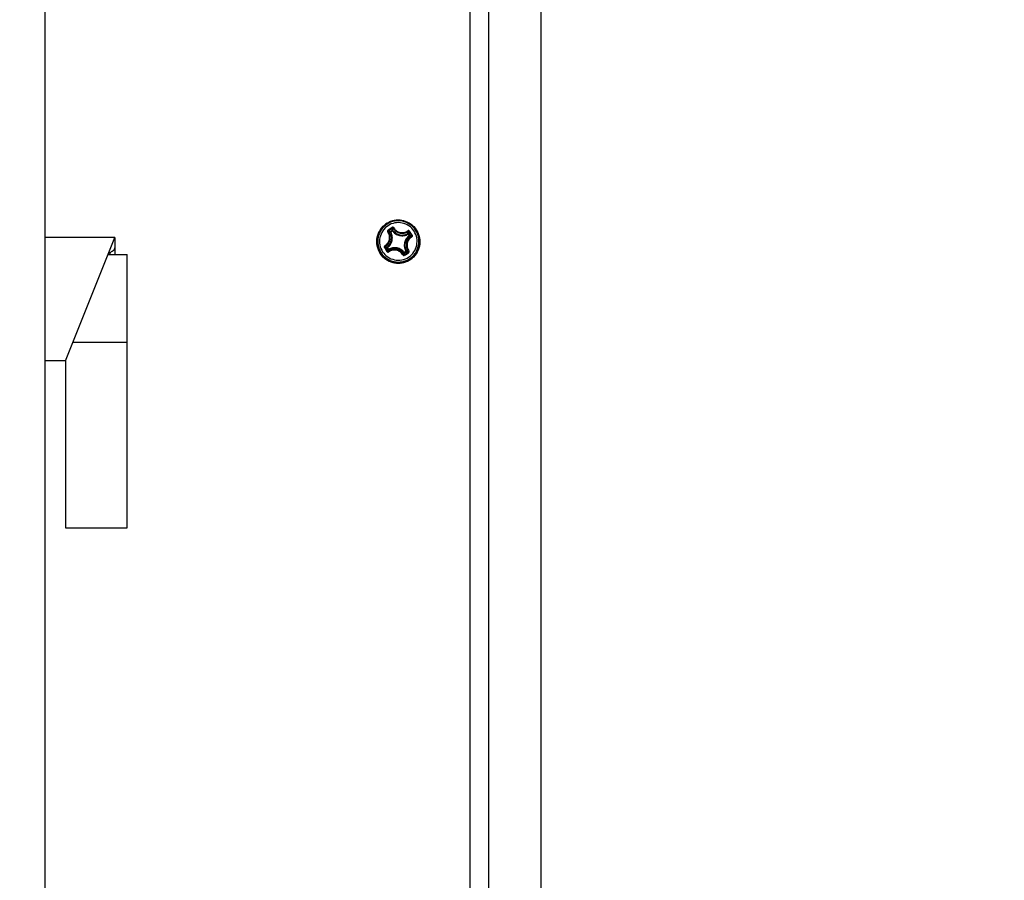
# Model space of a CAD drawing. Header units: millimetres. Extents: x 0 to 420, y 0 to 297.
# Tile 299 of 514: x 268 to 284, y 205 to 219. Entities that reach past the tile are written whole.
import ezdxf

# ---------------------------------------------------------------- set-up
doc = ezdxf.new("R2010")
doc.units = ezdxf.units.MM
doc.header["$LTSCALE"] = 23.1
doc.layers.get('0').update_dxf_attribs({"linetype": 'CONTINUOUS'})
doc.layers.add('DIM_PILOTEES', color=7, linetype='CONTINUOUS')
doc.styles.get("Standard").update_dxf_attribs({"font": 'txt', "width": 0.7})
doc.dimstyles.new('DIMSTYLE_1', dxfattribs={"dimtxt": 2.5, "dimasz": 3.5, "dimexe": 2, "dimexo": 0, "dimtad": 1, "dimdec": 0, "dimlfac": 10, "dimdsep": 46, "dimtxsty": 'Standard', "dimblk": '_FILLED', "dimblk1": '_FILLED', "dimblk2": '_FILLED', "dimcen": 0.09, "dimazin": 2, "dimtp": 1.2, "dimtm": 1.2, "dimtfac": 1, "dimtdec": 0, "dimtofl": 0, "dimtmove": 0, "dimatfit": 3, "dimldrblk": '_FILLED', "dimfxl": 0, "dimtolj": 1, "dimarcsym": 0})
doc.dimstyles.new('DIMSTYLE_3', dxfattribs={"dimtxt": 2.5, "dimasz": 3.5, "dimexe": 2, "dimexo": 0, "dimtad": 1, "dimdec": 0, "dimlfac": 10, "dimdsep": 46, "dimtxsty": 'Standard', "dimblk": '_FILLED', "dimblk1": '_FILLED', "dimblk2": '_FILLED', "dimcen": 0.09, "dimazin": 2, "dimtp": 0.3, "dimtm": 0.3, "dimtfac": 1, "dimtdec": 0, "dimtofl": 0, "dimtmove": 0, "dimatfit": 3, "dimldrblk": '_FILLED', "dimfxl": 0, "dimtolj": 1, "dimarcsym": 0})
doc.dimstyles.new('DIMSTYLE_4', dxfattribs={"dimtxt": 2.5, "dimasz": 3.5, "dimexe": 2, "dimexo": 0, "dimtad": 1, "dimdec": 0, "dimlfac": 10, "dimdsep": 46, "dimtxsty": 'Standard', "dimblk": '_FILLED', "dimblk1": '_FILLED', "dimblk2": '_FILLED', "dimcen": 0.09, "dimazin": 2, "dimtp": 0.8, "dimtm": 0.8, "dimtfac": 1, "dimtdec": 0, "dimtofl": 0, "dimtmove": 0, "dimatfit": 3, "dimldrblk": '_FILLED', "dimfxl": 0, "dimtolj": 1, "dimarcsym": 0})

# ---------------------------------------------------------------- blocks, each defined once
blk = doc.blocks.new('_FILLED')
at = {"color": 0, "linetype": 'ByBlock'}
blk.add_solid([(0, 0), (-1, 0.1429), (-1, -0.1429)], dxfattribs=at)
blk = doc.blocks.new('*D1')
at = {"layer": 'DIM_PILOTEES', "color": 2, "linetype": 'Continuous'}
for p, q in [((273.915, 254.209), (213.22, 254.209)), ((215.22, 254.209), (215.22, 191.828)), ((215.22, 129.447), (215.22, 191.828)), ((273.941, 129.447), (213.22, 129.447))]:
    blk.add_line(p, q, dxfattribs=at)
at = {"layer": 'DIM_PILOTEES', "color": 2, "linetype": 'Continuous', "xscale": 3.5, "yscale": 3.5, "zscale": 3.5}
for p, rotation in [((215.22, 254.209), 90), ((215.22, 129.447), 270)]:
    blk.add_blockref('_FILLED', p, dxfattribs=dict(at, rotation=rotation))
at = {"layer": 'DIM_PILOTEES', "color": 2, "linetype": 'Continuous', "insert": (212.095, 191.664), "char_height": 2.5, "width": 10.98214, "attachment_point": 2, "rotation": 90, "line_spacing_factor": 0.9}
blk.add_mtext('{\\ftxt;\\W0.0001;\\H0.0001;\\~}{\\ftxt;\\W2.9285714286;\\H2.5; }{\\ftxt;\\W0.0001;\\H0.0001;\\~}', dxfattribs=at)
blk = doc.blocks.new('*D3')
at = {"layer": 'DIM_PILOTEES', "color": 2, "linetype": 'Continuous'}
for p, q in [((268.247, 226.496), (268.247, 267.862)), ((276.271, 203.143), (276.271, 267.862)), ((268.247, 265.862), (257.526, 265.862)), ((257.526, 265.862), (272.259, 265.862)), ((283.771, 265.862), (272.259, 265.862)), ((276.271, 265.862), (283.771, 265.862))]:
    blk.add_line(p, q, dxfattribs=at)
at = {"layer": 'DIM_PILOTEES', "color": 2, "linetype": 'Continuous', "xscale": 3.5, "yscale": 3.5, "zscale": 3.5}
blk.add_blockref('_FILLED', (268.247, 265.862), dxfattribs=at)
at = {"layer": 'DIM_PILOTEES', "color": 2, "linetype": 'Continuous', "xscale": 3.5, "yscale": 3.5, "zscale": 3.5, "rotation": 180}
blk.add_blockref('_FILLED', (276.271, 265.862), dxfattribs=at)
at = {"layer": 'DIM_PILOTEES', "color": 2, "linetype": 'Continuous', "insert": (261.455, 268.987), "char_height": 2.5, "width": 5.89286, "attachment_point": 3, "line_spacing_factor": 0.9}
blk.add_mtext('{\\ftxt;\\W0.0001;\\H0.0001;\\~}{\\ftxt;\\W1.5714285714;\\H2.5; }{\\ftxt;\\W0.0001;\\H0.0001;\\~}', dxfattribs=at)
blk = doc.blocks.new('*D9')
at = {"layer": 'DIM_PILOTEES', "color": 2, "linetype": 'Continuous'}
for p, q in [((226.388, 206.153), (226.388, 279.964)), ((276.221, 241.558), (276.221, 279.964)), ((226.388, 277.964), (251.305, 277.964)), ((276.221, 277.964), (251.305, 277.964))]:
    blk.add_line(p, q, dxfattribs=at)
at = {"layer": 'DIM_PILOTEES', "color": 2, "linetype": 'Continuous', "xscale": 3.5, "yscale": 3.5, "zscale": 3.5, "rotation": 180}
blk.add_blockref('_FILLED', (226.388, 277.964), dxfattribs=at)
at = {"layer": 'DIM_PILOTEES', "color": 2, "linetype": 'Continuous', "xscale": 3.5, "yscale": 3.5, "zscale": 3.5}
blk.add_blockref('_FILLED', (276.221, 277.964), dxfattribs=at)
at = {"layer": 'DIM_PILOTEES', "color": 2, "linetype": 'Continuous', "insert": (253.158, 281.089), "char_height": 2.5, "width": 8.83929, "attachment_point": 2, "line_spacing_factor": 0.9}
blk.add_mtext('{\\ftxt;\\W0.0001;\\H0.0001;\\~}{\\ftxt;\\W2.3571428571;\\H2.5; }{\\ftxt;\\W0.0001;\\H0.0001;\\~}', dxfattribs=at)

msp = doc.modelspace()

# ---------------------------------------------------------------- linework, layer by layer
at = {"color": 7, "linetype": 'Continuous'}
for p, q in [((275.1211, 254.072), (275.1211, 175.172)), ((275.4211, 254.072), (275.4211, 175.172)), ((268.2466, 170.0878), (268.2466, 226.4958)), ((273.7949, 215.7405), (273.8017, 215.7304)), ((273.8375, 215.7109), (273.8289, 215.7061)), ((273.832, 215.7194), (273.8591, 215.7372)), ((273.8375, 215.7109), (273.832, 215.7194)), ((273.8375, 215.7109), (273.8646, 215.7286)), ((273.8646, 215.7286), (273.8591, 215.7372)), ((274.1204, 215.6752), (274.1153, 215.684)), ((274.1204, 215.6752), (274.1381, 215.6481)), ((274.1287, 215.6808), (274.1464, 215.6537)), ((269.3706, 215.622), (268.2466, 215.622)), ((268.5706, 213.622), (269.3706, 215.622)), ((269.3701, 215.6183), (269.3706, 215.6174)), ((269.3706, 215.6174), (269.3706, 215.347)), ((274.1381, 215.6481), (274.1439, 215.6402)), ((274.1868, 215.6586), (274.1766, 215.6521)), ((269.2606, 215.347), (269.5706, 215.347)), ((269.2956, 215.3715), (269.2885, 215.372)), ((269.2956, 215.3644), (269.2956, 215.3715)), ((269.2956, 215.347), (269.2956, 215.3644)), ((269.3706, 215.4555), (269.3544, 215.415)), ((269.5706, 210.922), (269.5706, 215.347)), ((273.7812, 215.4533), (273.7757, 215.4499)), ((273.7934, 215.4228), (273.7757, 215.4499)), ((273.784, 215.4552), (273.7782, 215.4634)), ((273.8017, 215.4281), (273.784, 215.4552)), ((273.7989, 215.4262), (273.7934, 215.4228)), ((273.8017, 215.4281), (273.8068, 215.4197)), ((274.0575, 215.3746), (274.0495, 215.369)), ((274.0628, 215.3312), (274.0565, 215.3412)), ((274.0846, 215.3923), (274.0575, 215.3746)), ((274.0594, 215.3717), (274.063, 215.3665)), ((274.0901, 215.3842), (274.063, 215.3665)), ((274.0866, 215.3894), (274.0901, 215.3842)), ((268.6918, 213.9251), (269.5706, 213.9251)), ((268.5706, 213.622), (268.2466, 213.622)), ((268.5706, 213.622), (268.5706, 210.922)), ((268.5706, 210.922), (269.5706, 210.922))]:
    msp.add_line(p, q, dxfattribs=at)
for centre, radius, start, end in [((279.0883, 207.7163), 9.6129, 122.95299, 123.41174), ((279.0516, 207.7733), 9.5329, 122.95665, 123.4154), ((273.4258, 215.8218), 0.7169, 348.66154, 351.51087), ((265.7288, 210.1695), 10.071, 33.20037, 33.4174), ((265.6685, 210.1305), 10.1549, 33.19952, 33.41652), ((265.7128, 210.1591), 10.0901, 32.98362, 33.20037), ((265.6525, 210.1197), 10.1742, 32.98442, 33.20114), ((273.9608, 215.5516), 0.3484, 33.20486, 39.88349), ((273.9608, 215.5517), 0.3484, 26.35334, 33.19593), ((269.5784, 215.0625), 0.4177, 119.84055, 122.4407), ((273.9616, 215.5523), 0.3488, 202.12356, 213.18774), ((273.9616, 215.5525), 0.3489, 213.21419, 224.50143), ((284.6315, 222.5399), 12.9969, 213.03165, 213.2012), ((273.9991, 216.0895), 0.6774, 248.0113, 250.73926), ((284.5516, 222.4871), 12.8893, 213.03086, 213.20043), ((273.9968, 216.0365), 0.6133, 246.12187, 249.1186), ((284.6524, 222.5531), 13.0216, 213.19959, 213.36892), ((284.5721, 222.5006), 12.9138, 213.20043, 213.36979), ((273.5243, 215.8521), 0.4743, 302.78704, 303.19239), ((273.5428, 215.8238), 0.4729, 302.77792, 303.19285), ((273.7064, 215.4565), 0.354, 341.51684, 345.68637), ((266.4603, 227.0255), 13.9365, 303.02881, 303.3426), ((273.6838, 215.4504), 0.3884, 343.67477, 347.53059), ((274.6589, 215.7681), 0.7186, 213.19543, 213.47154), ((266.4021, 227.113), 14.0534, 303.03226, 303.34605), ((274.6857, 215.7856), 0.7182, 213.19537, 213.47268), ((274.1306, 215.988), 0.6051, 266.16065, 269.02869), ((274.1132, 215.9441), 0.5469, 267.90288, 271.05565)]:
    msp.add_arc(centre, radius, start, end, dxfattribs=at)
for points, knots in [([(273.6697, 215.3613), (273.6449, 215.3992), (273.6099, 215.4857), (273.6114, 215.6249), (273.666, 215.7532), (273.7655, 215.8507), (273.8948, 215.9028), (274.0342, 215.9014), (274.1623, 215.847), (274.2276, 215.7803), (274.2524, 215.7424)], [0, 0, 0, 0, 0.1249887, 0.2499734, 0.3749627, 0.499963, 0.6249742, 0.7499896, 0.8750005, 1, 1, 1, 1]), ([(274.2282, 215.775), (274.202, 215.8064), (274.1379, 215.8602), (274.0201, 215.9023), (273.895, 215.9011), (273.778, 215.8565), (273.6838, 215.7742), (273.6239, 215.6643), (273.6058, 215.5407), (273.6232, 215.4588), (273.6385, 215.4209)], [0, 0, 0, 0, 0.125003, 0.2500156, 0.3750322, 0.5000444, 0.625046, 0.7500358, 0.8750184, 1, 1, 1, 1]), ([(274.2404, 215.7384), (274.2166, 215.7747), (274.154, 215.8387), (274.0312, 215.8908), (273.8975, 215.8922), (273.7736, 215.8423), (273.6782, 215.7487), (273.6259, 215.6258), (273.6245, 215.4923), (273.658, 215.4094), (273.6818, 215.3731)], [0, 0, 0, 0, 0.1249601, 0.2499795, 0.3750125, 0.5000402, 0.6250561, 0.7500597, 0.8750506, 1, 1, 1, 1]), ([(274.2155, 215.723), (274.1938, 215.7561), (274.1368, 215.8143), (274.0249, 215.8618), (273.9032, 215.8631), (273.7903, 215.8176), (273.7034, 215.7324), (273.6557, 215.6204), (273.6544, 215.4988), (273.685, 215.4233), (273.7066, 215.3902)], [0, 0, 0, 0, 0.1249601, 0.2499795, 0.3750125, 0.5000402, 0.6250561, 0.7500597, 0.8750506, 1, 1, 1, 1]), ([(274.2524, 215.7424), (274.2772, 215.7045), (274.3122, 215.618), (274.3107, 215.4788), (274.2561, 215.3506), (274.1566, 215.253), (274.0273, 215.2009), (273.8879, 215.2023), (273.7598, 215.2567), (273.6945, 215.3234), (273.6697, 215.3613)], [0, 0, 0, 0, 0.1249887, 0.2499734, 0.3749627, 0.499963, 0.6249742, 0.7499896, 0.8750005, 1, 1, 1, 1]), ([(273.6818, 215.3731), (273.7055, 215.3368), (273.7681, 215.2729), (273.8909, 215.2207), (274.0246, 215.2193), (274.1485, 215.2693), (274.2439, 215.3628), (274.2962, 215.4858), (274.2976, 215.6192), (274.2641, 215.7021), (274.2404, 215.7384)], [0, 0, 0, 0, 0.1249601, 0.2499795, 0.3750125, 0.5000402, 0.6250561, 0.7500597, 0.8750506, 1, 1, 1, 1]), ([(273.7066, 215.3902), (273.7283, 215.3571), (273.7853, 215.2989), (273.8972, 215.2513), (274.0189, 215.2501), (274.1318, 215.2956), (274.2188, 215.3808), (274.2664, 215.4928), (274.2677, 215.6144), (274.2371, 215.6899), (274.2155, 215.723)], [0, 0, 0, 0, 0.1249601, 0.2499795, 0.3750125, 0.5000402, 0.6250561, 0.7500597, 0.8750506, 1, 1, 1, 1]), ([(273.7128, 215.308), (273.7414, 215.2789), (273.8094, 215.2305), (273.9298, 215.198), (274.0542, 215.209), (274.167, 215.2624), (274.2545, 215.3514), (274.3057, 215.4653), (274.3145, 215.5897), (274.2911, 215.6698), (274.273, 215.7063)], [0, 0, 0, 0, 0.1250035, 0.250018, 0.3750346, 0.5000451, 0.6250443, 0.7500323, 0.8750146, 1, 1, 1, 1]), ([(273.7419, 215.484), (273.7606, 215.4949), (273.794, 215.525), (273.8212, 215.5865), (273.821, 215.6536), (273.8023, 215.6944), (273.7895, 215.7117)], [0, 0, 0, 0, 0.2495152, 0.5010243, 0.7519142, 1, 1, 1, 1]), ([(273.7485, 215.4757), (273.7683, 215.4872), (273.8037, 215.519), (273.8324, 215.5839), (273.8321, 215.6548), (273.8124, 215.6979), (273.7988, 215.7162)], [0, 0, 0, 0, 0.2496158, 0.5009623, 0.751728, 1, 1, 1, 1]), ([(273.7782, 215.4634), (273.7964, 215.4766), (273.8284, 215.5102), (273.8546, 215.5741), (273.8562, 215.6432), (273.8403, 215.6867), (273.8289, 215.7061)], [0, 0, 0, 0, 0.2500191, 0.5000175, 0.7500059, 1, 1, 1, 1]), ([(273.784, 215.4552), (273.8032, 215.4691), (273.8369, 215.5044), (273.8646, 215.5718), (273.8662, 215.6446), (273.8495, 215.6905), (273.8375, 215.7109)], [0, 0, 0, 0, 0.2500198, 0.5000174, 0.750005, 1, 1, 1, 1]), ([(273.7949, 215.7405), (273.7904, 215.7375), (273.7836, 215.7277), (273.7863, 215.7159), (273.7895, 215.7117)], [0, 0, 0, 0, 0.5040333, 1, 1, 1, 1]), ([(273.7895, 215.7117), (273.7905, 215.7124), (273.7924, 215.7137), (273.7951, 215.7153), (273.7971, 215.7161), (273.7984, 215.7164), (273.7988, 215.7162)], [0, 0, 0, 0, 0.3495504, 0.6556306, 0.8792736, 1, 1, 1, 1]), ([(273.8017, 215.7304), (273.7995, 215.729), (273.796, 215.7242), (273.7973, 215.7183), (273.7988, 215.7162)], [0, 0, 0, 0, 0.5072435, 1, 1, 1, 1]), ([(273.8289, 215.7061), (273.8264, 215.707), (273.8165, 215.7106), (273.8064, 215.714), (273.7988, 215.7162)], [0, 0, 0, 0, 0.246251, 1, 1, 1, 1]), ([(273.832, 215.7194), (273.8296, 215.7204), (273.8196, 215.7243), (273.8094, 215.7279), (273.8017, 215.7304)], [0, 0, 0, 0, 0.2456987, 1, 1, 1, 1]), ([(273.832, 215.7194), (273.83, 215.7181), (273.8268, 215.7136), (273.8277, 215.7082), (273.8289, 215.7061)], [0, 0, 0, 0, 0.5005761, 1, 1, 1, 1]), ([(273.8591, 215.7372), (273.8596, 215.7401), (273.8615, 215.7518), (273.8637, 215.7635), (273.8656, 215.7722)], [0, 0, 0, 0, 0.2454988, 1, 1, 1, 1]), ([(273.8726, 215.7347), (273.8712, 215.7367), (273.8666, 215.7396), (273.8612, 215.7385), (273.8591, 215.7372)], [0, 0, 0, 0, 0.499877, 1, 1, 1, 1]), ([(273.888, 215.7761), (273.8854, 215.7807), (273.8756, 215.7878), (273.8638, 215.7855), (273.8593, 215.7826)], [0, 0, 0, 0, 0.4961053, 1, 1, 1, 1]), ([(273.8593, 215.7826), (273.8601, 215.7815), (273.8615, 215.7792), (273.8635, 215.7762), (273.8648, 215.7739), (273.8655, 215.7727), (273.8656, 215.7722)], [0, 0, 0, 0, 0.3408345, 0.6545369, 0.8874789, 1, 1, 1, 1]), ([(273.8646, 215.7286), (273.8664, 215.73), (273.869, 215.732), (273.8718, 215.7339), (273.8726, 215.7347)], [0, 0, 0, 0, 0.6679231, 1, 1, 1, 1]), ([(273.8646, 215.7286), (273.8785, 215.7094), (273.9138, 215.6757), (273.9812, 215.6481), (274.0541, 215.6464), (274.0999, 215.6631), (274.1204, 215.6752)], [0, 0, 0, 0, 0.2499795, 0.4999825, 0.7499956, 1, 1, 1, 1]), ([(273.8799, 215.7693), (273.8786, 215.7715), (273.8737, 215.775), (273.8679, 215.7737), (273.8656, 215.7722)], [0, 0, 0, 0, 0.4925165, 1, 1, 1, 1]), ([(273.8726, 215.7347), (273.8732, 215.7375), (273.8753, 215.7491), (273.8778, 215.7606), (273.8799, 215.7693)], [0, 0, 0, 0, 0.2459692, 1, 1, 1, 1]), ([(273.8726, 215.7347), (273.8858, 215.7164), (273.9194, 215.6845), (273.9833, 215.6582), (274.0524, 215.6567), (274.0959, 215.6725), (274.1153, 215.684)], [0, 0, 0, 0, 0.2499787, 0.4999826, 0.7499965, 1, 1, 1, 1]), ([(273.888, 215.7761), (273.8869, 215.7755), (273.885, 215.7743), (273.8824, 215.7724), (273.8807, 215.7708), (273.8799, 215.7697), (273.8799, 215.7693)], [0, 0, 0, 0, 0.3440393, 0.6485285, 0.8745075, 1, 1, 1, 1]), ([(273.8799, 215.7693), (273.8913, 215.7495), (273.9231, 215.7143), (273.988, 215.6857), (274.0589, 215.6859), (274.1021, 215.7055), (274.1205, 215.719)], [0, 0, 0, 0, 0.2486038, 0.4997844, 0.7510951, 1, 1, 1, 1]), ([(273.888, 215.7761), (273.8988, 215.7575), (273.9289, 215.7242), (273.9903, 215.6971), (274.0574, 215.6973), (274.0983, 215.7158), (274.1158, 215.7285)], [0, 0, 0, 0, 0.248441, 0.4997717, 0.7512406, 1, 1, 1, 1]), ([(274.1153, 215.684), (274.1158, 215.6868), (274.1178, 215.6985), (274.1195, 215.7101), (274.1205, 215.719)], [0, 0, 0, 0, 0.2456828, 1, 1, 1, 1]), ([(274.1287, 215.6808), (274.1273, 215.6829), (274.1229, 215.686), (274.1175, 215.6852), (274.1153, 215.684)], [0, 0, 0, 0, 0.4998337, 1, 1, 1, 1]), ([(274.1447, 215.723), (274.1417, 215.7275), (274.1318, 215.7343), (274.12, 215.7316), (274.1158, 215.7285)], [0, 0, 0, 0, 0.5035914, 1, 1, 1, 1]), ([(274.1158, 215.7285), (274.1165, 215.7275), (274.1178, 215.7256), (274.1194, 215.7229), (274.1204, 215.7208), (274.1207, 215.7194), (274.1205, 215.719)], [0, 0, 0, 0, 0.3430773, 0.6475017, 0.8740918, 1, 1, 1, 1]), ([(274.1204, 215.6752), (274.1223, 215.6764), (274.125, 215.6783), (274.1279, 215.6801), (274.1287, 215.6808)], [0, 0, 0, 0, 0.668211, 1, 1, 1, 1]), ([(274.1348, 215.716), (274.1334, 215.7182), (274.1286, 215.7217), (274.1227, 215.7205), (274.1205, 215.719)], [0, 0, 0, 0, 0.5071637, 1, 1, 1, 1]), ([(274.1447, 215.723), (274.1435, 215.7222), (274.1413, 215.7208), (274.1383, 215.7188), (274.1363, 215.7171), (274.1351, 215.7163), (274.1348, 215.716)], [0, 0, 0, 0, 0.342346, 0.6565189, 0.8888605, 1, 1, 1, 1]), ([(274.1381, 215.6481), (274.1189, 215.6342), (274.0852, 215.5988), (274.0575, 215.5315), (274.0559, 215.4586), (274.0726, 215.4128), (274.0846, 215.3923)], [0, 0, 0, 0, 0.2500198, 0.5000174, 0.750005, 1, 1, 1, 1]), ([(274.1439, 215.6402), (274.1257, 215.627), (274.0937, 215.5935), (274.0675, 215.5296), (274.0659, 215.4605), (274.0818, 215.417), (274.0932, 215.3976)], [0, 0, 0, 0, 0.2500191, 0.5000175, 0.7500059, 1, 1, 1, 1]), ([(274.1736, 215.6379), (274.1538, 215.6266), (274.1184, 215.595), (274.0897, 215.5302), (274.09, 215.4591), (274.1097, 215.4158), (274.1233, 215.3973)], [0, 0, 0, 0, 0.2483879, 0.4990772, 0.7503226, 1, 1, 1, 1]), ([(274.1802, 215.63), (274.1615, 215.6193), (274.128, 215.5894), (274.1009, 215.528), (274.1012, 215.4608), (274.1198, 215.4198), (274.1326, 215.4023)], [0, 0, 0, 0, 0.2482075, 0.4990153, 0.7504176, 1, 1, 1, 1]), ([(274.1381, 215.6481), (274.14, 215.6493), (274.1427, 215.6512), (274.1456, 215.653), (274.1464, 215.6537)], [0, 0, 0, 0, 0.6682191, 1, 1, 1, 1]), ([(274.1439, 215.6402), (274.1459, 215.6417), (274.1489, 215.6463), (274.1478, 215.6517), (274.1464, 215.6537)], [0, 0, 0, 0, 0.4994434, 1, 1, 1, 1]), ([(274.1439, 215.6402), (274.1464, 215.6401), (274.1563, 215.6396), (274.1662, 215.6388), (274.1736, 215.6379)], [0, 0, 0, 0, 0.2460494, 1, 1, 1, 1]), ([(274.1464, 215.6537), (274.1489, 215.6537), (274.159, 215.6534), (274.1691, 215.6528), (274.1766, 215.6521)], [0, 0, 0, 0, 0.2454753, 1, 1, 1, 1]), ([(274.1736, 215.6379), (274.1759, 215.6392), (274.1793, 215.6441), (274.1781, 215.6499), (274.1766, 215.6521)], [0, 0, 0, 0, 0.4932045, 1, 1, 1, 1]), ([(274.1802, 215.63), (274.1796, 215.6311), (274.1784, 215.633), (274.1766, 215.6356), (274.1751, 215.6371), (274.174, 215.6379), (274.1736, 215.6379)], [0, 0, 0, 0, 0.3516638, 0.6586239, 0.8816051, 1, 1, 1, 1]), ([(274.1802, 215.63), (274.1848, 215.6326), (274.192, 215.6423), (274.1897, 215.6541), (274.1868, 215.6586)], [0, 0, 0, 0, 0.496229, 1, 1, 1, 1]), ([(269.2885, 215.372), (269.2833, 215.372), (269.2728, 215.3705), (269.2665, 215.3617), (269.2648, 215.3574)], [0, 0, 0, 0, 0.5282361, 1, 1, 1, 1]), ([(269.2956, 215.3715), (269.2998, 215.3754), (269.3184, 215.3912), (269.3386, 215.405), (269.3544, 215.415)], [0, 0, 0, 0, 0.2340037, 1, 1, 1, 1]), ([(273.7419, 215.484), (273.7373, 215.4813), (273.7301, 215.4716), (273.7323, 215.4597), (273.7353, 215.4552)], [0, 0, 0, 0, 0.4973195, 1, 1, 1, 1]), ([(273.7353, 215.4552), (273.7364, 215.456), (273.7386, 215.4574), (273.7416, 215.4593), (273.7439, 215.4605), (273.7451, 215.4613), (273.7455, 215.4613)], [0, 0, 0, 0, 0.3487307, 0.6651221, 0.8951673, 1, 1, 1, 1]), ([(273.7419, 215.484), (273.7425, 215.4829), (273.7437, 215.4809), (273.7455, 215.4783), (273.747, 215.4766), (273.7481, 215.4757), (273.7485, 215.4757)], [0, 0, 0, 0, 0.3449299, 0.6507357, 0.8773155, 1, 1, 1, 1]), ([(273.7485, 215.4757), (273.7462, 215.4743), (273.7428, 215.4694), (273.744, 215.4635), (273.7455, 215.4613)], [0, 0, 0, 0, 0.4941175, 1, 1, 1, 1]), ([(273.7782, 215.4634), (273.7762, 215.462), (273.7732, 215.4574), (273.7743, 215.452), (273.7757, 215.4499)], [0, 0, 0, 0, 0.5006032, 1, 1, 1, 1]), ([(273.7774, 215.3908), (273.7796, 215.3923), (273.7828, 215.3945), (273.7863, 215.3966), (273.7873, 215.3974)], [0, 0, 0, 0, 0.6663398, 1, 1, 1, 1]), ([(273.7774, 215.3908), (273.7804, 215.3863), (273.7903, 215.3795), (273.8021, 215.3823), (273.8063, 215.3855)], [0, 0, 0, 0, 0.5028671, 1, 1, 1, 1]), ([(273.7934, 215.4228), (273.7928, 215.4208), (273.7905, 215.4124), (273.7886, 215.4039), (273.7873, 215.3974)], [0, 0, 0, 0, 0.24389, 1, 1, 1, 1]), ([(273.7873, 215.3974), (273.7887, 215.3952), (273.7936, 215.3917), (273.7994, 215.393), (273.8016, 215.3946)], [0, 0, 0, 0, 0.5055073, 1, 1, 1, 1]), ([(273.7934, 215.4228), (273.7948, 215.4208), (273.7992, 215.4176), (273.8046, 215.4185), (273.8068, 215.4197)], [0, 0, 0, 0, 0.5000987, 1, 1, 1, 1]), ([(273.8063, 215.3855), (273.8056, 215.3864), (273.8043, 215.3883), (273.8027, 215.391), (273.8018, 215.3929), (273.8014, 215.3942), (273.8016, 215.3946)], [0, 0, 0, 0, 0.3537512, 0.6622542, 0.8852637, 1, 1, 1, 1]), ([(274.0422, 215.3443), (274.0308, 215.3642), (273.9991, 215.3997), (273.9342, 215.4285), (273.8631, 215.4281), (273.8199, 215.4082), (273.8016, 215.3946)], [0, 0, 0, 0, 0.2493036, 0.5001786, 0.7509461, 1, 1, 1, 1]), ([(273.8068, 215.4197), (273.8063, 215.4177), (273.8043, 215.4094), (273.8026, 215.401), (273.8016, 215.3946)], [0, 0, 0, 0, 0.2444327, 1, 1, 1, 1]), ([(274.0575, 215.3746), (274.0436, 215.3939), (274.0083, 215.4275), (273.9409, 215.4552), (273.868, 215.4568), (273.8222, 215.4401), (273.8017, 215.4281)], [0, 0, 0, 0, 0.2499794, 0.4999825, 0.7499956, 1, 1, 1, 1]), ([(274.0341, 215.3379), (274.0233, 215.3567), (273.9933, 215.3902), (273.9318, 215.4175), (273.8646, 215.4172), (273.8237, 215.3984), (273.8063, 215.3855)], [0, 0, 0, 0, 0.2491864, 0.5001921, 0.7510824, 1, 1, 1, 1]), ([(274.0495, 215.369), (274.0363, 215.3873), (274.0027, 215.4192), (273.9388, 215.4455), (273.8697, 215.447), (273.8262, 215.4312), (273.8068, 215.4197)], [0, 0, 0, 0, 0.2499787, 0.4999825, 0.7499964, 1, 1, 1, 1]), ([(274.0341, 215.3379), (274.0352, 215.3385), (274.0371, 215.3397), (274.0397, 215.3415), (274.0413, 215.3429), (274.0422, 215.3439), (274.0422, 215.3443)], [0, 0, 0, 0, 0.3527363, 0.661166, 0.8848113, 1, 1, 1, 1]), ([(274.0422, 215.3443), (274.0435, 215.342), (274.0484, 215.3385), (274.0542, 215.3397), (274.0565, 215.3412)], [0, 0, 0, 0, 0.4947235, 1, 1, 1, 1]), ([(274.0495, 215.369), (274.0509, 215.367), (274.0555, 215.3641), (274.0609, 215.3652), (274.063, 215.3665)], [0, 0, 0, 0, 0.500089, 1, 1, 1, 1]), ([(274.0847, 215.3923), (274.0866, 215.3935), (274.0894, 215.3953), (274.0924, 215.3969), (274.0932, 215.3976)], [0, 0, 0, 0, 0.6685253, 1, 1, 1, 1]), ([(274.0901, 215.3842), (274.0921, 215.3856), (274.0953, 215.3901), (274.0944, 215.3955), (274.0932, 215.3976)], [0, 0, 0, 0, 0.499453, 1, 1, 1, 1]), ([(274.1204, 215.383), (274.1226, 215.3844), (274.1261, 215.3893), (274.1248, 215.3952), (274.1233, 215.3973)], [0, 0, 0, 0, 0.5055219, 1, 1, 1, 1]), ([(274.1272, 215.3733), (274.1264, 215.3745), (274.125, 215.3767), (274.123, 215.3796), (274.1214, 215.3816), (274.1207, 215.3828), (274.1204, 215.383)], [0, 0, 0, 0, 0.3506635, 0.6678063, 0.8972345, 1, 1, 1, 1]), ([(274.1326, 215.4023), (274.1316, 215.4016), (274.1297, 215.4002), (274.127, 215.3986), (274.125, 215.3976), (274.1237, 215.3972), (274.1233, 215.3973)], [0, 0, 0, 0, 0.3468482, 0.6534413, 0.8794438, 1, 1, 1, 1]), ([(274.1272, 215.3733), (274.1317, 215.3763), (274.1385, 215.3862), (274.1358, 215.398), (274.1326, 215.4023)], [0, 0, 0, 0, 0.5025075, 1, 1, 1, 1]), ([(274.0341, 215.3379), (274.0367, 215.3333), (274.0464, 215.326), (274.0583, 215.3283), (274.0628, 215.3312)], [0, 0, 0, 0, 0.4973401, 1, 1, 1, 1])]:
    msp.add_open_spline(points, degree=3, knots=knots, dxfattribs=at)

# ---------------------------------------------------------------- dimensions: what is measured, and where the dimension line sits
at = {"layer": 'DIM_PILOTEES', "color": 2, "linetype": 'Continuous'}
for base, p1, p2, angle, text, dimstyle, picture, middle in [((226.3883, 277.9641), (276.2211, 241.5579), (226.3883, 206.1532), 180, '{\\ftxt;\\W0.0001;\\H0.0001;\\~}{\\ftxt;\\W2.3571428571;\\H2.5; }{\\ftxt;\\W0.0001;\\H0.0001;\\~}', 'DIMSTYLE_4', '*D9', (252.8009, 277.9641)), ((215.2201, 254.2086), (273.9407, 129.4471), (273.9153, 254.2086), 90, '{\\ftxt;\\W0.0001;\\H0.0001;\\~}{\\ftxt;\\W2.9285714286;\\H2.5; }{\\ftxt;\\W0.0001;\\H0.0001;\\~}', 'DIMSTYLE_1', '*D1', (215.2201, 191.3072))]:
    dim = msp.add_linear_dim(base=base, p1=p1, p2=p2, angle=angle, text=text, dimstyle=dimstyle, dxfattribs=at)
    dim.commit()
    dim.dimension.update_dxf_attribs({"geometry": picture, "text_midpoint": middle, "dimtype": 160})
dim = msp.add_linear_dim(base=(276.2711, 265.8625), p1=(268.2466, 226.4958), p2=(276.2711, 203.1426), text='{\\ftxt;\\W0.0001;\\H0.0001;\\~}{\\ftxt;\\W1.5714285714;\\H2.5; }{\\ftxt;\\W0.0001;\\H0.0001;\\~}', dimstyle='DIMSTYLE_3', dxfattribs=at)
dim.commit()
dim.dimension.update_dxf_attribs({"geometry": '*D3', "text_midpoint": (259.1332, 265.8625), "dimtype": 160})

doc.saveas('drawing.dxf')
